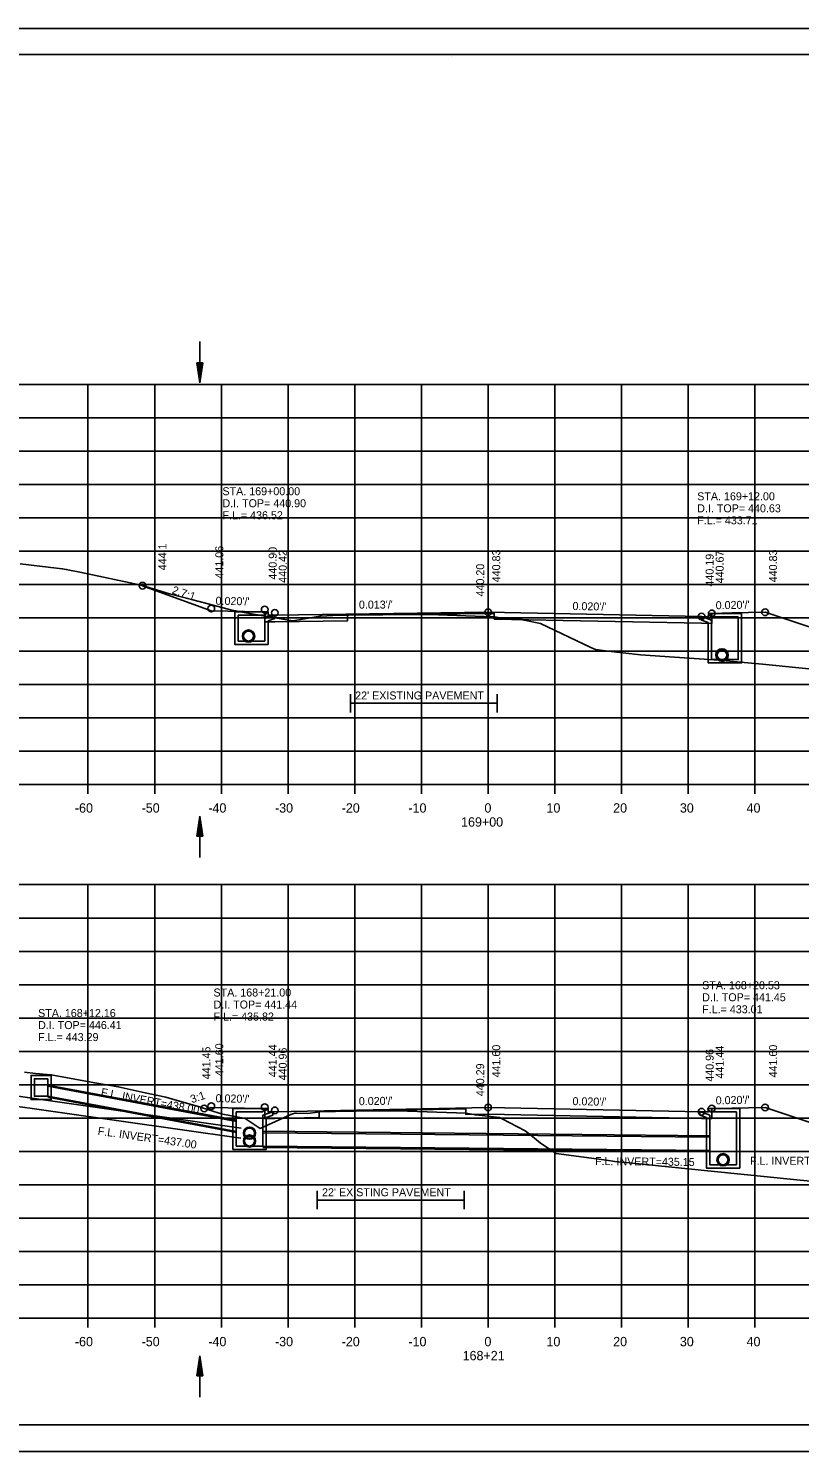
# Model space of a CAD drawing. Extents: x 1538688 to 1540766, y 656250 to 671912.
# Drawn here: x 1538789.3 to 1538904.9, y 669138.2 to 669351.5 of the extents above; entities that cross this region are included whole.
import ezdxf

# ---------------------------------------------------------------- set-up
doc = ezdxf.new("R2010")
doc.units = 0
for name, color, linetype in [('15', 7, 'Continuous'), ('18', 7, 'Continuous'), ('20', 7, 'Continuous'), ('22', 7, 'Continuous'), ('26', 7, 'Continuous'), ('39', 7, 'Continuous'), ('40', 7, 'Continuous'), ('41', 7, 'Continuous'), ('42', 7, 'Continuous'), ('7', 7, 'Continuous'), ('Borings', 7, 'Continuous'), ('Horizontal Alignment', 7, 'Continuous'), ('RipRap', 7, 'Continuous')]:
    doc.layers.add(name, color=color, linetype=linetype)

msp = doc.modelspace()

# ---------------------------------------------------------------- linework, layer by layer
at = {"layer": '15'}
for p, q in [((1538814.48, 669301.39), (1538814.93, 669298.39)), ((1538814.48, 669301.39), (1538815.38, 669301.39)), ((1538814.55, 669301.39), (1538814.93, 669298.9)), ((1538814.63, 669301.39), (1538814.93, 669299.41)), ((1538814.7, 669301.39), (1538814.93, 669299.91)), ((1538814.78, 669301.39), (1538814.93, 669300.42)), ((1538814.86, 669301.39), (1538814.93, 669300.92)), ((1538815.38, 669301.39), (1538814.93, 669298.39)), ((1538815.07, 669301.39), (1538814.93, 669300.42)), ((1538815.22, 669301.39), (1538814.93, 669299.41)), ((1538815.3, 669301.39), (1538814.93, 669298.9)), ((1538815.15, 669301.39), (1538814.93, 669299.91)), ((1538815, 669301.39), (1538814.93, 669300.92)), ((1538814.48, 669230.42), (1538814.93, 669233.42)), ((1538814.55, 669230.42), (1538814.93, 669232.92)), ((1538814.63, 669230.42), (1538814.93, 669232.4)), ((1538814.7, 669230.42), (1538814.93, 669231.9)), ((1538815.38, 669230.42), (1538814.93, 669233.42)), ((1538815.3, 669230.42), (1538814.93, 669232.92)), ((1538815.22, 669230.42), (1538814.93, 669232.4)), ((1538815.15, 669230.42), (1538814.93, 669231.9)), ((1538814.48, 669230.42), (1538815.38, 669230.42)), ((1538814.78, 669230.42), (1538814.93, 669231.39)), ((1538814.86, 669230.42), (1538814.93, 669230.89)), ((1538815.07, 669230.42), (1538814.93, 669231.39)), ((1538815, 669230.42), (1538814.93, 669230.89)), ((1538814.48, 669149.53), (1538814.93, 669152.53)), ((1538814.55, 669149.53), (1538814.93, 669152.03)), ((1538814.63, 669149.53), (1538814.93, 669151.52)), ((1538814.7, 669149.53), (1538814.93, 669151.02)), ((1538814.78, 669149.53), (1538814.93, 669150.51)), ((1538815.38, 669149.53), (1538814.93, 669152.53)), ((1538815.3, 669149.53), (1538814.93, 669152.03)), ((1538815.22, 669149.53), (1538814.93, 669151.52)), ((1538815.15, 669149.53), (1538814.93, 669151.02)), ((1538815.07, 669149.53), (1538814.93, 669150.51)), ((1538814.48, 669149.53), (1538815.38, 669149.53)), ((1538814.86, 669149.53), (1538814.93, 669150.01)), ((1538815, 669149.53), (1538814.93, 669150.01))]:
    msp.add_line(p, q, dxfattribs=at)
at = {"layer": '18'}
for points in [[(1538788, 669271.25), (1538794.32, 669270.52), (1538794.91, 669270.41), (1538797.23, 669269.95), (1538806.14, 669268.05), (1538810.41, 669266.75), (1538813.71, 669265.92), (1538817.15, 669264.99), (1538819.55, 669264.37), (1538822.39, 669263.83), (1538828.87, 669262.71), (1538832.97, 669263.42), (1538833.03, 669263.42), (1538833.05, 669263.43), (1538835.85, 669263.55), (1538835.92, 669263.55), (1538837.27, 669263.54), (1538847.46, 669263.67), (1538848.37, 669263.68), (1538849.34, 669263.65), (1538859, 669263.33), (1538859.17, 669263.3), (1538860.24, 669263.12), (1538860.61, 669263.1), (1538863, 669262.94), (1538863.58, 669262.81), (1538866, 669262.32), (1538873.59, 669258.71), (1538874.25, 669258.39), (1538876.17, 669258.18), (1538881.02, 669257.62), (1538886.1, 669257.26), (1538892.76, 669256.8), (1538899.3, 669256.21), (1538910.68, 669255.06)], [(1538788.65, 669195.03), (1538790.3, 669194.86), (1538792.66, 669194.67), (1538799.2, 669193.43), (1538802.72, 669192.86), (1538806.75, 669191.96), (1538809.86, 669191.3), (1538810.34, 669191.16), (1538815.05, 669189.78), (1538818.13, 669188.82), (1538821.74, 669188.1), (1538824, 669186.61), (1538828.57, 669188.72), (1538829.21, 669188.88), (1538829.42, 669188.88), (1538831.12, 669188.87), (1538832.61, 669189.07), (1538833.06, 669189.13), (1538843.78, 669189.25), (1538844.22, 669189.25), (1538844.62, 669189.24), (1538854.87, 669188.89), (1538856.23, 669188.67), (1538856.26, 669188.66), (1538856.33, 669188.66), (1538859.87, 669188.26), (1538860.27, 669188.06), (1538863.71, 669186.28), (1538863.94, 669186.13), (1538864.83, 669185.43), (1538866.04, 669184.42), (1538868.36, 669182.86), (1538875.92, 669181.85), (1538877.15, 669181.66), (1538878.84, 669181.51), (1538891.63, 669180.22), (1538904.43, 669178.9), (1538909.1, 669178.45)]]:
    msp.add_lwpolyline(points, dxfattribs=at)
at = {"layer": '20'}
for points in [[(1538806.37, 669267.98), (1538816.67, 669264.22), (1538821.67, 669264.12), (1538824.67, 669264.06), (1538825.17, 669264.06), (1538825.18, 669263.56), (1538826.18, 669263.58), (1538858.18, 669263.99), (1538890.18, 669263.35), (1538891.18, 669263.33), (1538891.19, 669263.83), (1538891.69, 669263.83), (1538894.69, 669263.89), (1538899.69, 669263.99), (1538932.31, 669253.11)], [(1538891.69, 669263.83), (1538891.69, 669262.33), (1538890.18, 669262.35), (1538859.09, 669262.98), (1538859.09, 669263.81), (1538858.18, 669263.82), (1538837.09, 669263.55), (1538837.09, 669262.72), (1538826.18, 669262.58), (1538824.67, 669262.56), (1538824.67, 669264.06)], [(1538815.91, 669189.51), (1538816.67, 669189.76), (1538821.67, 669189.66), (1538824.67, 669189.6), (1538825.17, 669189.6), (1538825.18, 669189.1), (1538826.18, 669189.12), (1538858.18, 669189.76), (1538890.18, 669189.12), (1538891.18, 669189.1), (1538891.19, 669189.6), (1538891.69, 669189.6), (1538894.69, 669189.66), (1538899.69, 669189.76), (1538941.24, 669175.91)], [(1538891.69, 669189.6), (1538891.69, 669188.1), (1538890.18, 669188.12), (1538858.18, 669188.76), (1538854.83, 669188.7), (1538854.83, 669189.53), (1538832.83, 669189.09), (1538832.83, 669188.26), (1538826.18, 669188.12), (1538824.67, 669188.1), (1538824.67, 669189.6)]]:
    msp.add_lwpolyline(points, dxfattribs=at)
at = {"layer": '22'}
for p, q in [((1538718.18, 669298.16), (1538998.18, 669298.16)), ((1538798.18, 669238.16), (1538798.18, 669298.16)), ((1538808.18, 669238.16), (1538808.18, 669298.16)), ((1538818.18, 669238.16), (1538818.18, 669298.16)), ((1538828.18, 669238.16), (1538828.18, 669298.16)), ((1538838.18, 669238.16), (1538838.18, 669298.16)), ((1538848.18, 669238.16), (1538848.18, 669298.16)), ((1538858.18, 669238.16), (1538858.18, 669298.16)), ((1538868.18, 669238.16), (1538868.18, 669298.16)), ((1538878.18, 669238.16), (1538878.18, 669298.16)), ((1538888.18, 669238.16), (1538888.18, 669298.16)), ((1538898.18, 669238.16), (1538898.18, 669298.16)), ((1538718.18, 669293.16), (1538998.18, 669293.16)), ((1538718.18, 669288.16), (1538998.18, 669288.16)), ((1538718.18, 669283.16), (1538998.18, 669283.16)), ((1538718.18, 669278.16), (1538998.18, 669278.16)), ((1538718.18, 669273.16), (1538998.18, 669273.16)), ((1538718.18, 669268.16), (1538998.18, 669268.16)), ((1538718.18, 669263.16), (1538998.18, 669263.16)), ((1538718.18, 669258.16), (1538998.18, 669258.16)), ((1538718.18, 669253.16), (1538998.18, 669253.16)), ((1538718.18, 669248.16), (1538998.18, 669248.16)), ((1538718.18, 669243.16), (1538998.18, 669243.16)), ((1538718.18, 669238.16), (1538998.18, 669238.16)), ((1538718.18, 669223.16), (1538998.18, 669223.16)), ((1538798.18, 669158.16), (1538798.18, 669223.16)), ((1538808.18, 669158.16), (1538808.18, 669223.16)), ((1538818.18, 669158.16), (1538818.18, 669223.16)), ((1538828.18, 669158.16), (1538828.18, 669223.16)), ((1538838.18, 669158.16), (1538838.18, 669223.16)), ((1538848.18, 669158.16), (1538848.18, 669223.16)), ((1538858.18, 669158.16), (1538858.18, 669223.16)), ((1538868.18, 669158.16), (1538868.18, 669223.16)), ((1538878.18, 669158.16), (1538878.18, 669223.16)), ((1538888.18, 669158.16), (1538888.18, 669223.16)), ((1538898.18, 669158.16), (1538898.18, 669223.16)), ((1538718.18, 669218.16), (1538998.18, 669218.16)), ((1538718.18, 669213.16), (1538998.18, 669213.16)), ((1538718.18, 669208.16), (1538998.18, 669208.16)), ((1538718.18, 669203.16), (1538998.18, 669203.16)), ((1538718.18, 669198.16), (1538998.18, 669198.16)), ((1538718.18, 669193.16), (1538998.18, 669193.16)), ((1538718.18, 669188.16), (1538998.18, 669188.16)), ((1538718.18, 669183.16), (1538998.18, 669183.16)), ((1538718.18, 669178.16), (1538998.18, 669178.16)), ((1538718.18, 669173.16), (1538998.18, 669173.16)), ((1538718.18, 669168.16), (1538998.18, 669168.16)), ((1538718.18, 669163.16), (1538998.18, 669163.16)), ((1538718.18, 669158.16), (1538998.18, 669158.16))]:
    msp.add_line(p, q, dxfattribs=at)
at = {"layer": '26'}
for p, q in [((1538687.78, 669351.51), (1539021.11, 669351.51)), ((1538792.18, 669193.12), (1538820.46, 669187.83)), ((1538792.18, 669191.28), (1538820.46, 669185.99)), ((1538824.4, 669186.19), (1538891.39, 669185.52)), ((1538824.4, 669183.77), (1538891.39, 669183.1)), ((1538687.78, 669138.18), (1539021.11, 669138.18))]:
    msp.add_line(p, q, dxfattribs=at)
msp.add_lwpolyline([(1538687.77, 669351.51), (1539021.11, 669351.51), (1539021.11, 669138.18), (1538687.77, 669138.18)], close=True, dxfattribs=at)
for centre, radius in [((1538806.37, 669267.98), 0.5), ((1538816.67, 669264.55), 0.5), ((1538824.67, 669264.39), 0.5), ((1538826.18, 669263.91), 0.5), ((1538858.18, 669263.99), 0.5), ((1538890.18, 669263.35), 0.5), ((1538891.69, 669263.83), 0.5), ((1538899.69, 669263.99), 0.5), ((1538822.26, 669260.43), 0.917), ((1538893.23, 669257.62), 0.917), ((1538893.23, 669257.62), 0.917), ((1538893.24, 669257.54), 0.917), ((1538815.6, 669189.61), 0.5), ((1538816.67, 669189.96), 0.5), ((1538824.67, 669189.8), 0.5), ((1538826.18, 669189.32), 0.5), ((1538858.18, 669189.76), 0.5), ((1538890.18, 669189.12), 0.5), ((1538891.69, 669189.6), 0.5), ((1538899.69, 669189.76), 0.5), ((1538822.4, 669185.91), 0.917), ((1538822.4, 669184.73), 0.917), ((1538893.39, 669181.92), 0.917)]:
    msp.add_circle(centre, radius, dxfattribs=at)
at = {"layer": '39'}
for p, q in [((1538814.93, 669304.58), (1538814.93, 669298.39)), ((1538820.18, 669264.06), (1538824.93, 669264.06)), ((1538820.18, 669262.56), (1538820.18, 669264.06)), ((1538820.68, 669262.56), (1538820.68, 669263.56)), ((1538820.68, 669263.56), (1538824.68, 669263.56)), ((1538825.01, 669263.89), (1538824.68, 669263.56)), ((1538826.18, 669263.58), (1538824.68, 669263.06)), ((1538825.01, 669263.89), (1538824.93, 669264.06)), ((1538891.34, 669263.67), (1538891.43, 669263.83)), ((1538891.34, 669263.67), (1538891.68, 669263.33)), ((1538896.18, 669263.83), (1538891.43, 669263.83)), ((1538896.18, 669262.33), (1538896.18, 669263.83)), ((1538824.68, 669262.56), (1538824.68, 669263.06)), ((1538826.18, 669263.05), (1538825.18, 669262.7)), ((1538825.18, 669262.56), (1538825.18, 669262.7)), ((1538890.18, 669263.35), (1538891.68, 669262.83)), ((1538890.18, 669262.82), (1538891.18, 669262.47)), ((1538891.18, 669262.33), (1538891.18, 669262.47)), ((1538895.68, 669263.33), (1538891.68, 669263.33)), ((1538891.68, 669262.33), (1538891.68, 669262.83)), ((1538895.68, 669262.33), (1538895.68, 669263.33)), ((1538814.93, 669227.23), (1538814.93, 669233.42)), ((1538783.17, 669192.07), (1538821.17, 669186.66)), ((1538792.18, 669192.95), (1538820.46, 669187.66)), ((1538792.18, 669191.45), (1538820.46, 669186.16)), ((1538783.1, 669190.57), (1538821.1, 669185.16)), ((1538819.9, 669189.6), (1538824.65, 669189.6)), ((1538819.9, 669188.1), (1538819.9, 669189.6)), ((1538820.4, 669188.1), (1538820.4, 669189.1)), ((1538820.4, 669189.1), (1538824.4, 669189.1)), ((1538824.73, 669189.43), (1538824.4, 669189.1)), ((1538825.9, 669189.12), (1538824.4, 669188.6)), ((1538824.73, 669189.43), (1538824.65, 669189.6)), ((1538889.89, 669189.13), (1538891.39, 669188.61)), ((1538891.06, 669189.44), (1538891.14, 669189.61)), ((1538891.06, 669189.44), (1538891.39, 669189.11)), ((1538895.89, 669189.61), (1538891.14, 669189.61)), ((1538895.39, 669189.11), (1538891.39, 669189.11)), ((1538895.39, 669188.11), (1538895.39, 669189.11)), ((1538895.89, 669188.11), (1538895.89, 669189.61)), ((1538824.4, 669188.1), (1538824.4, 669188.6)), ((1538825.9, 669188.59), (1538824.9, 669188.24)), ((1538824.9, 669188.1), (1538824.9, 669188.24)), ((1538889.89, 669188.6), (1538890.89, 669188.25)), ((1538890.89, 669188.11), (1538890.89, 669188.25)), ((1538891.39, 669188.11), (1538891.39, 669188.61)), ((1538824.4, 669185.98), (1538891.39, 669185.31)), ((1538824.4, 669183.98), (1538891.39, 669183.31)), ((1538814.93, 669146.35), (1538814.93, 669152.53))]:
    msp.add_line(p, q, dxfattribs=at)
for points in [[(1538826.18, 669263.05), (1538826.18, 669263.58)], [(1538825.18, 669262.7), (1538825.18, 669259.18), (1538822.68, 669259.18), (1538820.18, 669259.18), (1538820.18, 669262.89)], [(1538824.68, 669262.89), (1538824.68, 669259.68), (1538822.68, 669259.68), (1538820.68, 669259.68), (1538820.68, 669262.89)], [(1538890.18, 669262.82), (1538890.18, 669263.35)], [(1538896.18, 669262.33), (1538896.18, 669256.41), (1538893.68, 669256.41), (1538891.18, 669256.41), (1538891.18, 669262.33)], [(1538895.68, 669262.33), (1538895.68, 669256.91), (1538893.68, 669256.91), (1538891.68, 669256.91), (1538891.68, 669262.33)], [(1538825.9, 669188.59), (1538825.9, 669189.12)], [(1538889.89, 669188.6), (1538889.89, 669189.13)], [(1538824.9, 669188.24), (1538824.9, 669183.48), (1538822.4, 669183.48), (1538819.9, 669183.48), (1538819.9, 669188.3)], [(1538824.4, 669188.3), (1538824.4, 669183.98), (1538822.4, 669183.98), (1538820.4, 669183.98), (1538820.4, 669188.3)], [(1538895.89, 669188.11), (1538895.89, 669180.67), (1538893.39, 669180.67), (1538890.89, 669180.67), (1538890.89, 669188.11)], [(1538895.39, 669188.11), (1538895.39, 669181.17), (1538893.39, 669181.17), (1538891.39, 669181.17), (1538891.39, 669188.11)]]:
    msp.add_lwpolyline(points, dxfattribs=at)
for points in [[(1538791.16, 669194.57), (1538792.66, 669194.57), (1538792.66, 669190.95), (1538791.16, 669190.95), (1538789.66, 669190.95), (1538789.66, 669194.57)], [(1538791.16, 669194.07), (1538792.16, 669194.07), (1538792.16, 669191.45), (1538791.16, 669191.45), (1538790.16, 669191.45), (1538790.16, 669194.07)]]:
    msp.add_lwpolyline(points, close=True, dxfattribs=at)
for centre in [(1538822.26, 669260.43), (1538893.23, 669257.62), (1538893.23, 669257.62), (1538893.24, 669257.54), (1538822.4, 669185.91), (1538822.4, 669184.73), (1538893.39, 669181.92)]:
    msp.add_circle(centre, 0.75, dxfattribs=at)
at = {"layer": '7'}
for p, q in [((1538837.54, 669251.73), (1538837.54, 669248.98)), ((1538859.54, 669251.73), (1538859.54, 669248.98)), ((1538859.54, 669250.36), (1538837.54, 669250.36)), ((1538832.56, 669177.26), (1538832.56, 669174.51)), ((1538854.56, 669177.26), (1538854.56, 669174.51)), ((1538854.56, 669175.88), (1538832.56, 669175.88))]:
    msp.add_line(p, q, dxfattribs=at)
at = {"layer": 'Borings'}
for p, q in [((1538718.18, 669238.16), (1538998.18, 669238.16)), ((1538798.18, 669236.76), (1538798.18, 669238.16)), ((1538808.18, 669236.76), (1538808.18, 669238.16)), ((1538818.18, 669236.76), (1538818.18, 669238.16)), ((1538828.18, 669236.76), (1538828.18, 669238.16)), ((1538838.18, 669236.76), (1538838.18, 669238.16)), ((1538848.18, 669236.76), (1538848.18, 669238.16)), ((1538858.18, 669236.76), (1538858.18, 669238.16)), ((1538868.18, 669236.76), (1538868.18, 669238.16)), ((1538878.18, 669236.76), (1538878.18, 669238.16)), ((1538888.18, 669236.76), (1538888.18, 669238.16)), ((1538898.18, 669236.76), (1538898.18, 669238.16)), ((1538718.18, 669158.16), (1538998.18, 669158.16)), ((1538798.18, 669156.76), (1538798.18, 669158.16)), ((1538808.18, 669156.76), (1538808.18, 669158.16)), ((1538818.18, 669156.76), (1538818.18, 669158.16)), ((1538828.18, 669156.76), (1538828.18, 669158.16)), ((1538838.18, 669156.76), (1538838.18, 669158.16)), ((1538848.18, 669156.76), (1538848.18, 669158.16)), ((1538858.18, 669156.76), (1538858.18, 669158.16)), ((1538868.18, 669156.76), (1538868.18, 669158.16)), ((1538878.18, 669156.76), (1538878.18, 669158.16)), ((1538888.18, 669156.76), (1538888.18, 669158.16)), ((1538898.18, 669156.76), (1538898.18, 669158.16))]:
    msp.add_line(p, q, dxfattribs=at)
at = {"layer": 'RipRap'}
for p, q in [((1538700.18, 669347.62), (1539016.36, 669347.62)), ((1538852.7, 669347.36), (1538852.7, 669347.36)), ((1538852.7, 669347.36), (1538852.7, 669347.36)), ((1539016.36, 669142.16), (1538700.18, 669142.16))]:
    msp.add_line(p, q, dxfattribs=at)

# ---------------------------------------------------------------- texts
at = {"layer": '40'}
for s, p in [('STA. 169+00.00', (1538818.34, 669281.54)), ('D.I. TOP= 440.90', (1538818.34, 669279.74)), ('STA. 169+12.00', (1538889.52, 669280.78)), ('F.L.= 436.52', (1538818.34, 669277.94)), ('D.I. TOP= 440.63', (1538889.52, 669278.98)), ('F.L.= 433.71', (1538889.52, 669277.18)), ('STA. 168+20.53', (1538890.26, 669207.48)), ('STA. 168+21.00', (1538817, 669206.39)), ('D.I. TOP= 441.45', (1538890.26, 669205.68)), ('STA. 168+12.16', (1538790.7, 669203.31)), ('D.I. TOP= 441.44', (1538817, 669204.59)), ('F.L.= 435.82', (1538817, 669202.79)), ('F.L.= 433.01', (1538890.26, 669203.88)), ('D.I. TOP= 446.41', (1538790.7, 669201.51)), ('F.L.= 443.29', (1538790.7, 669199.71)), ('F.L. INVERT=433.01', (1538897.44, 669181.16))]:
    msp.add_text(s, height=1.2, dxfattribs=at).set_placement(p)
for s, rotation, p in [('F.L. INVERT=438.00', 349.4109, (1538800.05, 669191.51)), ('F.L. INVERT=437.00', 351.8979, (1538799.59, 669185.68)), ('F.L. INVERT=435.15', 359.4271, (1538874.19, 669181.13))]:
    msp.add_text(s, height=1.2, rotation=rotation, dxfattribs=at).set_placement(p)
at = {"layer": '41'}
for s, p in [('444.1', (1538809.94, 669270.28)), ('441.06', (1538818.47, 669269.05)), ('440.90', (1538826.47, 669268.89)), ('440.42', (1538827.98, 669268.41)), ('440.83', (1538859.98, 669268.49)), ('440.19', (1538891.98, 669267.85)), ('440.67', (1538893.49, 669268.33)), ('440.83', (1538901.49, 669268.49)), ('440.20', (1538857.58, 669266.36)), ('441.45', (1538816.53, 669193.97)), ('441.60', (1538818.47, 669194.46)), ('441.44', (1538826.47, 669194.3)), ('440.96', (1538827.98, 669193.82)), ('441.60', (1538859.98, 669194.26)), ('440.96', (1538891.98, 669193.62)), ('441.44', (1538893.49, 669194.1)), ('441.60', (1538901.49, 669194.26)), ('440.29', (1538857.58, 669191.45))]:
    msp.add_text(s, height=1.2, rotation=90, dxfattribs=at).set_placement(p)
at = {"layer": '42'}
for s, rotation, p in [('2.7:1', 341.5651, (1538810.68, 669266.84)), ("0.020'/'", 358.8542, (1538817.3, 669265.13)), ("0.013'/'", 0.1497, (1538838.8, 669264.54)), ("0.020'/'", 1.1458, (1538892.3, 669264.44)), ("0.020'/'", 358.8542, (1538870.81, 669264.34)), ('3:1', 18.4349, (1538813.76, 669190.38)), ("0.020'/'", 358.8542, (1538817.3, 669190.55)), ("0.020'/'", 0.7867, (1538838.79, 669190.1)), ("0.020'/'", 358.8542, (1538870.81, 669190.11)), ("0.020'/'", 1.1458, (1538892.3, 669190.22))]:
    msp.add_text(s, height=1.2, rotation=rotation, dxfattribs=at).set_placement(p)
at = {"layer": '7'}
for p in [(1538838.24, 669250.92), (1538833.27, 669176.45)]:
    msp.add_text("22' EXISTING PAVEMENT", height=1.2, dxfattribs=at).set_placement(p)
at = {"layer": 'Horizontal Alignment'}
for s, p in [('-60', (1538796.22, 669233.96)), ('-50', (1538806.22, 669233.96)), ('-40', (1538816.22, 669233.96)), ('-30', (1538826.22, 669233.96)), ('-20', (1538836.22, 669233.96)), ('-10', (1538846.22, 669233.96)), ('0', (1538857.62, 669233.96)), ('10', (1538866.92, 669233.96)), ('20', (1538876.92, 669233.96)), ('30', (1538886.92, 669233.96)), ('40', (1538896.92, 669233.96)), ('169+00', (1538854.12, 669231.86)), ('-60', (1538796.22, 669153.96)), ('-50', (1538806.22, 669153.96)), ('-40', (1538816.22, 669153.96)), ('-30', (1538826.22, 669153.96)), ('-20', (1538836.22, 669153.96)), ('-10', (1538846.22, 669153.96)), ('0', (1538857.62, 669153.96)), ('10', (1538866.92, 669153.96)), ('20', (1538876.92, 669153.96)), ('30', (1538886.92, 669153.96)), ('40', (1538896.92, 669153.96)), ('168+21', (1538854.35, 669151.86))]:
    msp.add_text(s, height=1.4, dxfattribs=at).set_placement(p)

doc.saveas('drawing.dxf')
